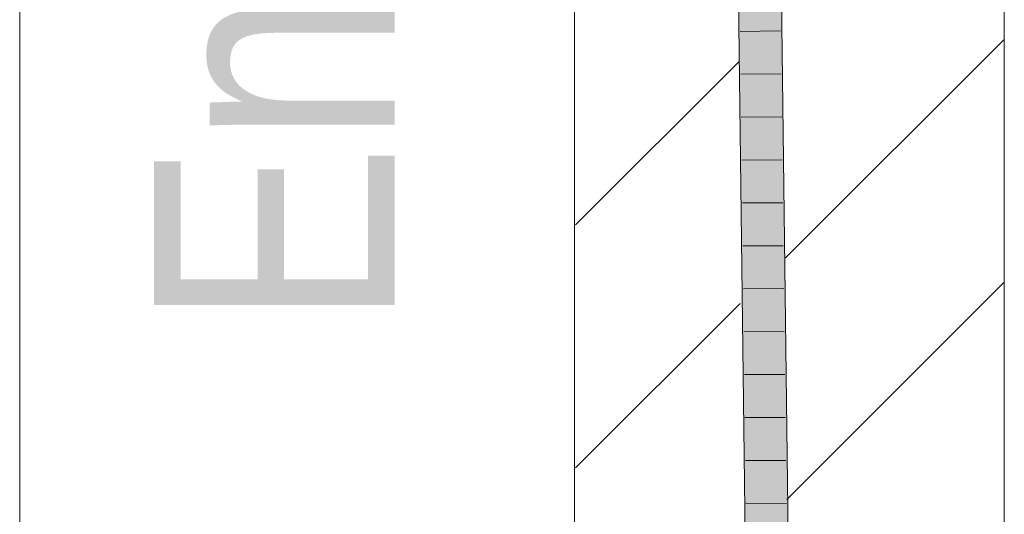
# Model space of a CAD drawing. Extents: x -620 to 300, y 62 to 1162.
# Tile 283 of 322: x 169.61 to 175.34, y 957.38 to 960.26. Entities that reach past the tile are written whole.
import ezdxf
from ezdxf.lldxf.tags import DXFTag

# ---------------------------------------------------------------- set-up
doc = ezdxf.new("R2010")
doc.units = 0
doc.layers.get('0').update_dxf_attribs({"lineweight": 13})
for name, color, linetype, lineweight, true_color in [('E_Detail_Beschriftung', 7, 'Continuous', 13, 0x009900), ('E_Detail_Wandschraffur', 7, 'Continuous', 5, 0xc0c0c0), ('E_Leerrohr 25-A06G94UQ8I', 7, 'Continuous', 9, 0xff8000), ('E_Leerrohr 25-Shading', 7, 'Continuous', 9, 0xff8000)]:
    doc.layers.add(name, color=color, linetype=linetype, lineweight=lineweight, true_color=true_color)
doc.layers.add('E_Detail_Linie_Text_Bem', color=7, linetype='Continuous', lineweight=13)
doc.styles.get("Standard").update_dxf_attribs({"font": 'ARIALN.TTF'})
tags = doc.linetypes.add('fein_strichliert', pattern=[4, 1, -2, 1]).pattern_tags.tags
tags[8:9] = [DXFTag(74, 4), DXFTag(75, 0), DXFTag(340, '0'), DXFTag(46, 0.0), DXFTag(50, 0.0), DXFTag(44, 0.0), DXFTag(45, 0.0)]
tags[6:7] = [DXFTag(74, 4), DXFTag(75, 0), DXFTag(340, '0'), DXFTag(46, 0.0), DXFTag(50, 0.0), DXFTag(44, 0.0), DXFTag(45, 0.0)]
tags[4:5] = [DXFTag(74, 4), DXFTag(75, 0), DXFTag(340, '0'), DXFTag(46, 0.0), DXFTag(50, 0.0), DXFTag(44, 0.0), DXFTag(45, 0.0)]
tags = doc.linetypes.add('fein_strichliert-A06G94UT8I', pattern=[4, 1, -2, 1]).pattern_tags.tags
tags[8:9] = [DXFTag(74, 4), DXFTag(75, 0), DXFTag(340, '0'), DXFTag(46, 0.0), DXFTag(50, 0.0), DXFTag(44, 0.0), DXFTag(45, 0.0)]
tags[6:7] = [DXFTag(74, 4), DXFTag(75, 0), DXFTag(340, '0'), DXFTag(46, 0.0), DXFTag(50, 0.0), DXFTag(44, 0.0), DXFTag(45, 0.0)]
tags[4:5] = [DXFTag(74, 4), DXFTag(75, 0), DXFTag(340, '0'), DXFTag(46, 0.0), DXFTag(50, 0.0), DXFTag(44, 0.0), DXFTag(45, 0.0)]

# ---------------------------------------------------------------- blocks, each defined once
blk = doc.blocks.new('Shading-A06G94F38I', base_point=(240.4925, 861.0052))
at = {"layer": 'E_Leerrohr 25-Shading', "color": 43, "true_color": 0xd7ab7f}
for points in [[(173.7917, 960.697), (173.8361, 957.0443), (173.815, 960.6974), (173.8387, 957.0442)], [(173.815, 960.6974), (173.8387, 957.0442), (173.8283, 960.6976), (173.8552, 957.0441)], [(173.8552, 957.0441), (173.8727, 957.0439), (173.8283, 960.6976)], [(174.0495, 957.0422), (174.0861, 957.0419), (174.0051, 960.7007), (174.0417, 960.7014)]]:
    blk.add_solid(points, dxfattribs=at)
at = {"layer": 'E_Leerrohr 25-Shading', "color": 31, "true_color": 0xfabd7f}
for points in [[(173.8727, 957.0439), (173.9611, 957.043), (173.8283, 960.6976), (173.9167, 960.6992)], [(173.9611, 957.043), (174.0495, 957.0422), (173.9167, 960.6992), (174.0051, 960.7007)]]:
    blk.add_solid(points, dxfattribs=at)
blk = doc.blocks.new('Referenz-A06G94UU8I')
at = {"layer": 'E_Detail_Linie_Text_Bem', "linetype": 'fein_strichliert-A06G94UT8I', "ltscale": 0.65}
blk.add_line((169.6131, 925.8192), (169.6131, 978.6985), dxfattribs=at)
at = {"layer": 'E_Detail_Linie_Text_Bem', "linetype": 'Continuous', "ltscale": 0.13}
for p, q in [((172.8415, 954.8272), (172.8415, 966.6272)), ((175.3415, 966.6272), (175.3415, 926.6272))]:
    blk.add_line(p, q, dxfattribs=at)
at = {"layer": 'E_Detail_Wandschraffur', "linetype": 'fein_strichliert', "ltscale": 0.13}
for p, q in [((174.0691, 958.8776), (175.3415, 960.15)), ((172.8463, 957.6547), (173.804, 958.6124))]:
    blk.add_line(p, q, dxfattribs=at)
at = {"layer": 'E_Detail_Wandschraffur', "linetype": 'ByBlock', "ltscale": 0.13}
for p, q in [((172.8467, 959.0694), (173.7965, 960.0192)), ((174.0763, 957.4706), (175.3415, 958.7358))]:
    blk.add_line(p, q, dxfattribs=at)
at = {"layer": 'E_Leerrohr 25-A06G94UQ8I', "linetype": 'Continuous', "ltscale": 0.13}
for p, q in [((173.8361, 957.0442), (173.7917, 960.697)), ((174.0861, 957.0419), (174.0417, 960.7014)), ((174.0402, 960.1997), (173.8053, 960.1964)), ((174.0433, 959.9495), (173.8083, 959.9466)), ((174.0463, 959.6993), (173.8113, 959.6968)), ((174.0494, 959.4491), (173.8144, 959.4471)), ((174.0524, 959.1989), (173.8174, 959.1973)), ((174.0554, 958.9487), (173.8204, 958.9476)), ((174.0585, 958.6985), (173.8235, 958.6978)), ((174.0615, 958.4483), (173.8265, 958.448)), ((174.0645, 958.1981), (173.8295, 958.1983)), ((174.0676, 957.9479), (173.8326, 957.9485)), ((174.0706, 957.6977), (173.8356, 957.6987)), ((174.0736, 957.4475), (173.8386, 957.449))]:
    blk.add_line(p, q, dxfattribs=at)
at = {"layer": 'E_Detail_Beschriftung', "linetype": 'Continuous', "ltscale": 0.13, "insert": (170.3942, 958.4722), "char_height": 1.4, "attachment_point": 1, "rotation": 90}
blk.add_mtext('{\\fArial Narrow;Endtüllen}', dxfattribs=at)

msp = doc.modelspace()

# ---------------------------------------------------------------- block references
at = {"color": 8, "lineweight": 25, "ltscale": 0.25, "true_color": 0x808080}
msp.add_blockref('Referenz-A06G94UU8I', (0, 0), dxfattribs=at)
msp.add_blockref('Shading-A06G94F38I', (240.4925, 861.0052))

doc.saveas('drawing.dxf')
